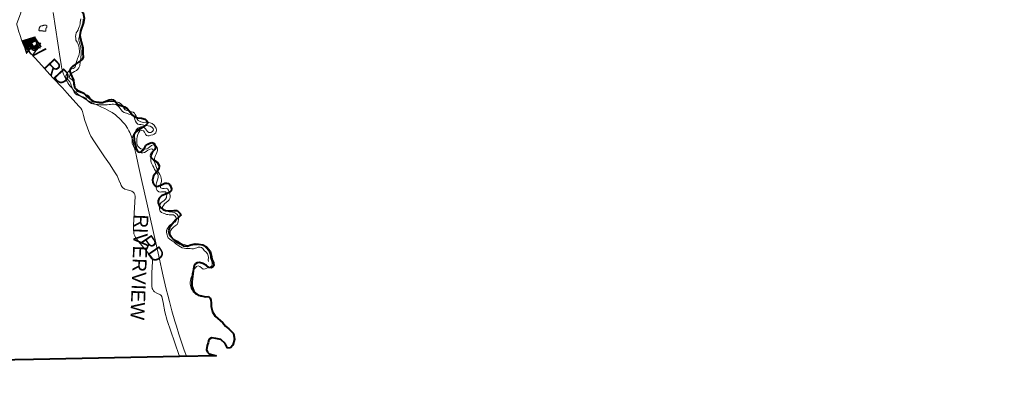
# Model space of a CAD drawing. Header units: feet. Extents: x 92 to 141.3, y -5 to 23.6.
# Tile 391 of 651: x 129.1 to 137.2, y -4.9 to -1.8. Entities that reach past the tile are written whole.
import ezdxf

# ---------------------------------------------------------------- set-up
doc = ezdxf.new("R2010")
doc.units = ezdxf.units.FT
doc.header["$MEASUREMENT"] = 0
doc.linetypes.add('CUY - Design$0$DGN1', pattern=[2231.760665, 0, -2231.760665])
doc.linetypes.add('CUY - Design$0$DGN3', pattern=[4463.52133, 2975.680887, -1487.840443])
for name, color, linetype, lineweight in [('CUY - Design$0$GM_X_City_Street', 7, 'Continuous', 0), ('CUY - Design$0$GM_X_Corporation', 7, 'CUY - Design$0$DGN1', 13), ('CUY - Design$0$GM_X_County', 7, 'CUY - Design$0$DGN3', 40), ('CUY - Design$0$GM_X_Major_River', 5, 'Continuous', 13), ('CUY - Design$0$GM_X_Minor_Lake', 5, 'Continuous', 0), ('CUY - Design$0$GM_X_Rail_Line', 7, 'Continuous', 13)]:
    doc.layers.add(name, color=color, linetype=linetype, lineweight=lineweight)
doc.layers.add('TX_X_20', color=7, linetype='Continuous')
doc.styles.add('CUY - Design$0$Styledgn030', font='dgn030.shx')

msp = doc.modelspace()

# ---------------------------------------------------------------- linework, layer by layer
at = {"layer": 'CUY - Design$0$GM_X_City_Street', "flags": 128}
for points in [[(129.4524, -2.4237), (129.4134, -2.3805), (129.3349, -2.2968), (129.2189, -2.1695), (129.1199, -2.0621), (129.0965, -2.0343), (129.0869, -2.0166), (129.08, -1.994), (129.0627, -1.9405), (129.0554, -1.9199), (129.0434, -1.8777), (129.0398, -1.8624), (129.0398, -1.8515), (129.043, -1.8366), (129.0702, -1.7633), (129.072, -1.7581)], [(129.8868, -3.1576), (129.8631, -3.1032), (129.8474, -3.0786), (129.7995, -3.0058), (129.7604, -2.9478), (129.6775, -2.8246), (129.6473, -2.7771), (129.6356, -2.7517), (129.6304, -2.7396), (129.599, -2.6494), (129.5865, -2.6072), (129.5784, -2.5746), (129.5736, -2.5597), (129.5652, -2.5476), (129.549, -2.5307), (129.4524, -2.4237)], [(130.0097, -3.3189), (130.0124, -3.2739), (130.0088, -3.2582), (130.0032, -3.2465), (129.9947, -3.2368), (129.9847, -3.2308), (129.9694, -3.2252), (129.9472, -3.2187), (129.9267, -3.2119), (129.907, -3.1982), (129.8973, -3.1829), (129.8876, -3.1595), (129.8868, -3.1576)], [(130.3779, -4.5882), (130.3359, -4.4689), (130.2745, -4.2925), (130.2564, -4.221), (130.2427, -4.1458), (130.2319, -4.096), (130.2262, -4.0879), (130.219, -4.0811), (130.19, -4.0678), (130.1719, -4.057), (130.1634, -4.0477), (130.1562, -4.0388), (130.1521, -4.0308), (130.1497, -4.0111), (130.1493, -3.9011), (130.1534, -3.8077), (130.1546, -3.7864), (130.1509, -3.7783), (130.0519, -3.6596), (130.0153, -3.6097), (130.008, -3.5976), (130.0016, -3.5795), (130.0004, -3.5634), (129.9988, -3.5501), (129.9996, -3.5126), (130.004, -3.4112), (130.0097, -3.3189)]]:
    msp.add_lwpolyline(points, dxfattribs=at)
at = {"layer": 'CUY - Design$0$GM_X_Corporation', "flags": 128}
for points in [[(128.7194, 0.8765), (128.7208, 0.8542), (128.7203, 0.8253), (128.7219, 0.8109), (128.7313, 0.7922), (128.7399, 0.7712), (128.749, 0.7575), (128.7576, 0.7505), (128.77, 0.7542), (128.782, 0.7616), (128.8188, 0.7855), (128.8328, 0.7995), (128.8428, 0.8102), (128.856, 0.8172), (128.8737, 0.8209), (128.8964, 0.8175), (128.9154, 0.8038), (128.9363, 0.7877), (128.9557, 0.7835), (128.9817, 0.7781), (128.9965, 0.7748), (129.0093, 0.757), (129.0178, 0.7309), (129.019, 0.6983), (129.004, 0.6587), (128.994, 0.6413), (128.9672, 0.6208), (128.9457, 0.6117), (128.923, 0.6014), (128.8908, 0.6027), (128.8574, 0.6098), (128.8392, 0.6119), (128.8211, 0.6095), (128.8041, 0.5955), (128.7883, 0.5637), (128.7911, 0.5178), (128.8345, 0.4161), (128.8768, 0.3545), (128.9068, 0.3255), (128.9196, 0.3172), (128.9319, 0.3123), (128.9654, 0.3275), (129.0207, 0.3385), (129.0706, 0.3343), (129.0978, 0.3293), (129.1448, 0.3316), (129.1956, 0.3315), (129.2199, 0.3294), (129.2389, 0.3186), (129.2615, 0.2942), (129.3086, 0.2156), (129.3123, 0.1896), (129.3064, 0.1607), (129.2943, 0.1265), (129.2909, 0.0843), (129.2945, 0.0381), (129.2968, 0.012), (129.3025, -0.0152), (129.3082, -0.0512), (129.3081, -0.0747), (129.3055, -0.1032), (129.3071, -0.1367), (129.3074, -0.1689), (129.3098, -0.2049), (129.3051, -0.2313), (129.2898, -0.2606), (129.2847, -0.287), (129.2781, -0.3023), (129.259, -0.3245), (129.2308, -0.3757), (129.2134, -0.3996), (129.1927, -0.4421), (129.1797, -0.4921), (129.1738, -0.5272), (129.161, -0.5511), (129.132, -0.575), (129.1145, -0.6167), (129.1145, -0.6435), (129.1065, -0.6654), (129.0944, -0.7108), (129.0957, -0.8162), (129.1133, -0.8781), (129.1321, -0.9269), (129.1518, -0.9584), (129.1818, -0.9935), (129.2077, -1.0171), (129.2567, -1.0651), (129.3155, -1.1272), (129.3434, -1.1632), (129.3589, -1.2111), (129.3695, -1.2508), (129.362, -1.2921), (129.3511, -1.3433), (129.3419, -1.3854), (129.3326, -1.4436), (129.3297, -1.4605), (129.3304, -1.4804), (129.3386, -1.5023), (129.3563, -1.5287), (129.3706, -1.5535), (129.3936, -1.5982), (129.4359, -1.6532), (129.4819, -1.6987), (129.5169, -1.7314), (129.542, -1.753), (129.5564, -1.7741), (129.5662, -1.7976), (129.5768, -1.8369), (129.5705, -1.8757), (129.5613, -1.8988), (129.5547, -1.9157), (129.5418, -1.9351), (129.5347, -1.9648), (129.5355, -1.9974), (129.5498, -2.0305), (129.5567, -2.0574), (129.5611, -2.0983), (129.5528, -2.1325), (129.5431, -2.1784), (129.5364, -2.206), (129.5281, -2.2221), (129.5091, -2.232), (129.486, -2.2468), (129.469, -2.2699), (129.4636, -2.2893), (129.4668, -2.3071), (129.4816, -2.3253), (129.4947, -2.3509), (129.5021, -2.3761), (129.5135, -2.403), (129.53, -2.4208), (129.5905, -2.4457), (129.6148, -2.4585), (129.6264, -2.473), (129.6407, -2.4929), (129.6564, -2.5057), (129.6856, -2.5111), (129.7475, -2.5117), (129.8123, -2.5031), (129.8482, -2.5053), (129.8663, -2.5132), (129.8893, -2.5326), (129.9074, -2.5583), (129.9321, -2.5785), (129.9614, -2.5885), (129.9857, -2.5931), (130.0046, -2.6064), (130.0149, -2.6241), (130.0198, -2.6403), (130.0296, -2.656), (130.051, -2.6692), (130.1009, -2.6768), (130.1442, -2.6901), (130.1627, -2.7083), (130.1717, -2.7323), (130.1659, -2.748), (130.1564, -2.7587), (130.1365, -2.7673), (130.1221, -2.7664), (130.106, -2.754), (130.0896, -2.7362), (130.0735, -2.7246), (130.0566, -2.7229), (130.0409, -2.7295), (130.019, -2.7588), (130.0115, -2.7902), (130.0089, -2.8253), (130.0207, -2.8604), (130.0326, -2.8819), (130.059, -2.8993), (130.0949, -2.8965), (130.1196, -2.8866), (130.1357, -2.8801), (130.156, -2.8756), (130.1733, -2.876), (130.1811, -2.8925), (130.1785, -2.9124), (130.169, -2.9375), (130.1623, -2.9726), (130.1679, -3.0214), (130.1962, -3.0694), (130.2101, -3.0946), (130.2117, -3.1165), (130.2062, -3.1623), (130.2081, -3.202), (130.2159, -3.2226), (130.2407, -3.2264), (130.2576, -3.2281), (130.2712, -3.2351), (130.2806, -3.2525), (130.2822, -3.2769), (130.2813, -3.3), (130.2643, -3.3243), (130.251, -3.3441), (130.2423, -3.3648), (130.2422, -3.3916), (130.2512, -3.4094), (130.2838, -3.4169), (130.3151, -3.4178), (130.3427, -3.4286), (130.3542, -3.441), (130.3595, -3.4778), (130.3362, -3.5166), (130.3122, -3.5611), (130.3117, -3.5838), (130.3182, -3.6181), (130.3515, -3.6566), (130.4079, -3.6844), (130.4475, -3.6919), (130.4904, -3.6858), (130.5284, -3.683), (130.549, -3.6847), (130.5782, -3.6976), (130.598, -3.7162), (130.6132, -3.7381), (130.6152, -3.7588), (130.6114, -3.7774), (130.6064, -3.8001), (130.6116, -3.8311), (130.6359, -3.8518), (130.7025, -3.9246), (130.7226, -3.9527), (130.732, -3.9817), (130.7323, -4.0027), (130.7137, -4.0266), (130.6906, -4.0287), (130.6634, -4.0257), (130.6506, -4.0178), (130.6428, -4.005), (130.6453, -3.9906), (130.6532, -3.9703), (130.6554, -3.9497), (130.6427, -3.9294), (130.5904, -3.8909), (130.5612, -3.8685), (130.5327, -3.8648), (130.5174, -3.8693), (130.5005, -3.8891), (130.4771, -3.9737), (130.4786, -4.0105), (130.5003, -4.0671), (130.5266, -4.0973), (130.5645, -4.1102), (130.6053, -4.1136), (130.6429, -4.1178), (130.6643, -4.129), (130.6725, -4.1443), (130.6728, -4.1579), (130.6596, -4.1872), (130.6529, -4.2153), (130.654, -4.2434), (130.6671, -4.2744), (130.7012, -4.3158), (130.7391, -4.3477), (130.776, -4.3903), (130.7982, -4.4296), (130.8084, -4.4688), (130.8013, -4.4969), (130.7855, -4.5183), (130.7599, -4.5311), (130.736, -4.5348), (130.7137, -4.5298), (130.6886, -4.5157), (130.6651, -4.5028), (130.6449, -4.4995), (130.6148, -4.5106), (130.5999, -4.5238), (130.5945, -4.5399), (130.6002, -4.5568), (130.626, -4.5831), (128.0984, -4.6355), (127.6204, -4.6447), (127.26, -4.6527), (127.1996, -4.6537), (126.48, -4.6658), (124.829, -4.6936), (124.6898, -4.6959), (124.6019, -1.9456), (124.8098, -1.943), (125.2791, -1.9397), (125.3114, -1.9376), (125.3486, -1.9352), (125.3563, -1.9339), (126.297, -1.937), (126.3416, -1.4819), (126.2974, 0.865), (126.7276, 0.873), (127.2255, 0.8704), (127.6813, 0.87), (128.7194, 0.8765)], [(133.2066, 0.8676), (133.2793, 0.8675), (134.1207, 0.8653), (134.2732, 0.865), (134.8818, 0.8579), (134.8904, 0.3649), (134.8909, 0.0406), (134.8912, -0.0137), (134.8932, -0.4233), (134.8958, -0.7866), (135.446, -0.7811), (135.4438, -0.9344), (135.444, -0.9535), (135.4512, -0.9795), (135.4428, -1.594), (135.4427, -2.024), (135.4427, -2.1228), (135.8016, -2.1274), (135.8016, -2.5052), (135.5272, -2.507), (135.5282, -2.6426), (135.4018, -2.6477), (135.4017, -2.8153), (135.5307, -2.8115), (135.5307, -3.0533), (135.8899, -3.0465), (135.92, -3.047), (135.9199, -3.2616), (135.8848, -3.2759), (135.8847, -3.2809), (135.9146, -3.2815), (135.9146, -3.3823), (135.8823, -3.3817), (135.8812, -3.4251), (135.7731, -3.4288), (135.7773, -3.7702), (135.9396, -3.7707), (135.9396, -3.6748), (136.3036, -3.6813), (136.3042, -3.7719), (136.3067, -4.3089), (136.3088, -4.5848), (135.7983, -4.5864), (134.929, -4.5849), (134.9241, -4.3251), (134.9218, -3.9448), (134.9182, -3.4973), (133.8088, -3.5061), (133.781, -3.4645), (133.7564, -3.4291), (133.7326, -3.3938), (133.7156, -3.3685), (133.6951, -3.3478), (133.6694, -3.3256), (133.6448, -3.3195), (133.6192, -3.3184), (133.5484, -3.3157), (133.4663, -3.3159), (133.393, -3.3119), (133.3385, -3.3116), (133.311, -3.3092), (133.3014, -3.3102), (133.2794, -3.3187), (133.2206, -3.3394), (133.2027, -3.348), (133.191, -3.3522), (133.1926, -3.3077), (133.1926, -3.2189), (133.1899, -3.1354), (133.1899, -3.0478), (133.1878, -2.8838), (133.1863, -2.7586), (133.1857, -2.643), (133.1846, -2.519), (133.1858, -2.4146), (132.9505, -2.4074), (132.9467, -1.861), (132.8327, -1.8585), (132.8307, -1.3139), (132.6588, -1.3113), (132.6529, -1.1219), (132.6533, -1.0581), (132.6281, -0.994), (132.5549, -0.8193), (132.525, -0.7646), (132.6472, -0.7641), (132.5508, -0.4989), (132.6527, -0.4989), (132.6539, -0.2151), (132.8117, -0.2158), (133.0214, -0.2174), (133.2175, -0.2214), (133.2066, 0.8676)]]:
    msp.add_lwpolyline(points, dxfattribs=at)
at = {"layer": 'CUY - Design$0$GM_X_County', "flags": 128}
msp.add_lwpolyline([(107.6601, 3.3896), (107.6602, 3.4074), (107.6607, 3.5234), (107.6608, 3.5605), (107.661, 3.6216), (107.6633, 4.1886), (107.6669, 4.8075), (107.6716, 5.6485), (107.6725, 5.7958), (107.6773, 6.6519), (107.6775, 6.7216), (107.6793, 7.4917), (107.6793, 7.5178), (107.6822, 8.7403), (107.6827, 8.9383), (107.6841, 9.5045), (107.6842, 9.544), (107.6859, 10.2441), (107.6886, 11.3344), (107.6899, 11.8872), (107.6976, 12.2053), (107.6992, 12.2752), (107.7128, 12.2753), (107.748, 12.2631), (107.7626, 12.2368), (107.774, 12.198), (107.8076, 12.166), (107.8411, 12.1489), (107.8834, 12.1169), (107.9207, 12.0903), (107.9596, 12.0765), (108.008, 12.0648), (108.0345, 12.0426), (108.0526, 11.9952), (108.0642, 11.9746), (108.1072, 11.9604), (108.1185, 11.9469), (108.1437, 11.9421), (108.1672, 11.9455), (108.1924, 11.9395), (108.2091, 11.9156), (108.234, 11.8947), (108.259, 11.876), (108.291, 11.8374), (108.3064, 11.804), (108.3032, 11.7879), (108.3012, 11.7689), (108.3307, 11.7253), (108.3523, 11.7072), (108.3783, 11.6917), (108.4321, 11.6663), (108.5195, 11.5991), (108.5609, 11.5828), (108.5717, 11.577), (108.5924, 11.5458), (108.6553, 11.5242), (108.7016, 11.5009), (108.7447, 11.4784), (108.7918, 11.46), (108.8096, 11.4519), (108.8563, 11.4418), (108.8848, 11.4304), (108.8993, 11.4168), (108.9039, 11.3999), (108.9415, 11.3964), (108.9589, 11.3849), (108.9779, 11.3755), (108.992, 11.3665), (109.009, 11.3616), (109.0312, 11.365), (109.0498, 11.3597), (109.0672, 11.3454), (109.2066, 11.299), (109.2442, 11.2922), (109.2888, 11.2833), (109.3111, 11.271), (109.3339, 11.2608), (109.3661, 11.2614), (109.3991, 11.252), (109.4211, 11.2406), (109.4417, 11.2353), (109.4719, 11.2404), (109.5011, 11.2492), (109.5164, 11.2543), (109.5618, 11.2433), (109.5882, 11.2459), (109.599, 11.2357), (109.6185, 11.2271), (109.6449, 11.2297), (109.684, 11.2377), (109.6977, 11.2312), (109.718, 11.2135), (109.7424, 11.2075), (109.7721, 11.2068), (109.822, 11.2103), (109.837, 11.1968), (109.8597, 11.1816), (109.892, 11.171), (109.9176, 11.1625), (110.0713, 11.143), (110.1191, 11.1482), (110.1381, 11.1511), (110.1446, 11.1627), (110.1454, 11.1751), (110.1536, 11.1855), (110.1628, 11.1715), (110.174, 11.1497), (110.203, 11.1374), (110.2426, 11.1289), (110.2826, 11.1374), (110.3338, 11.1376), (110.4048, 11.1384), (110.466, 11.1205), (110.5065, 11.1162), (110.6584, 11.1049), (110.7035, 11.0895), (110.7853, 11.0655), (110.8456, 11.06), (110.9027, 11.0463), (110.9527, 11.0337), (111.0225, 11.0254), (111.0654, 11.019), (111.1162, 11.0097), (111.1943, 10.9915), (111.2373, 10.9884), (111.2836, 10.9763), (111.3407, 10.9501), (111.3953, 10.9285), (111.4899, 10.9034), (111.5312, 10.8974), (111.6209, 10.8813), (111.6811, 10.8833), (111.7306, 10.9), (111.7586, 10.9092), (111.8016, 10.8966), (111.9269, 10.8394), (111.9501, 10.8263), (111.9715, 10.8376), (112.0091, 10.8419), (112.043, 10.8202), (112.0662, 10.81), (112.0893, 10.8076), (112.1268, 10.8202), (112.1896, 10.8143), (112.2165, 10.8066), (112.2839, 10.7838), (112.3206, 10.7708), (112.3504, 10.7746), (112.3838, 10.764), (112.4264, 10.7601), (112.469, 10.7471), (112.5189, 10.7494), (112.5991, 10.7275), (112.6524, 10.7088), (112.6995, 10.6983), (112.7383, 10.6943), (112.7821, 10.6859), (112.8181, 10.6786), (112.8457, 10.6833), (112.8842, 10.6703), (112.9255, 10.6663), (112.9606, 10.6591), (113.0147, 10.6569), (113.0219, 10.6586), (113.0311, 10.6558), (113.0365, 10.6538), (113.048, 10.6551), (113.0699, 10.654), (113.0889, 10.6533), (113.1083, 10.6547), (113.133, 10.6499), (113.1504, 10.6455), (113.1735, 10.6444), (113.1941, 10.6412), (113.2164, 10.645), (113.2448, 10.6485), (113.2811, 10.6475), (113.3191, 10.6428), (113.3559, 10.6373), (113.3938, 10.6363), (113.4355, 10.6374), (113.5159, 10.6437), (113.5971, 10.6466), (113.6511, 10.6491), (113.6796, 10.6513), (113.6911, 10.6576), (113.7038, 10.6721), (113.7178, 10.6709), (113.7266, 10.659), (113.7435, 10.6587), (113.7665, 10.6663), (113.7929, 10.6735), (113.8204, 10.6889), (113.876, 10.7008), (113.9214, 10.7131), (113.9584, 10.7282), (113.9934, 10.7375), (114.0379, 10.7443), (114.0704, 10.7561), (114.0939, 10.7727), (114.119, 10.775), (114.1486, 10.7846), (114.1968, 10.8052), (114.2478, 10.8282), (114.3087, 10.8537), (114.3594, 10.8705), (114.3939, 10.8827), (114.4269, 10.8941), (114.4556, 10.9132), (114.4877, 10.9345), (114.5271, 10.9661), (114.5588, 10.9824), (114.586, 10.9904), (114.6094, 11.0013), (114.632, 11.0191), (114.6953, 11.0509), (114.732, 11.0652), (114.7641, 11.0786), (114.795, 11.0858), (114.8226, 11.0946), (114.8587, 11.1159), (114.8801, 11.1387), (114.8956, 11.1545), (114.9252, 11.172), (114.9516, 11.1825), (114.9742, 11.1966), (115.0043, 11.2006), (115.0319, 11.2102), (115.0515, 11.2351), (115.0717, 11.2365), (115.168, 11.1999), (115.2283, 11.202), (115.3682, 11.2573), (115.4097, 11.279), (115.4344, 11.2866), (115.46, 11.2909), (115.4863, 11.3092), (115.5267, 11.3157), (115.6174, 11.3195), (115.6499, 11.3379), (115.6885, 11.3579), (115.8248, 11.3988), (115.8607, 11.409), (115.8846, 11.4153), (115.9055, 11.4299), (115.9434, 11.4379), (116.4672, 11.5926), (116.5257, 11.6058), (116.6656, 11.5964), (116.7026, 11.6036), (116.8077, 11.6274), (116.8638, 11.6253), (116.898, 11.6189), (116.9924, 11.6413), (117.006, 11.6406), (117.0349, 11.6305), (117.1619, 11.6346), (117.1726, 11.6478), (117.2105, 11.6481), (117.2464, 11.6471), (117.351, 11.7603), (117.5263, 11.7544), (117.5283, 11.6992), (117.544, 11.6939), (117.5544, 11.6783), (117.5738, 11.6623), (117.5945, 11.6472), (117.6173, 11.6366), (117.6449, 11.6331), (117.6689, 11.6287), (117.6915, 11.6363), (117.7085, 11.6261), (117.7263, 11.6183), (117.7445, 11.6123), (117.7573, 11.6024), (117.8055, 11.6122), (117.8211, 11.6309), (117.8383, 11.6487), (117.849, 11.6484), (117.8552, 11.6501), (117.8718, 11.6304), (117.8933, 11.6342), (117.9143, 11.6381), (117.9757, 11.6447), (118.0264, 11.6404), (118.1427, 11.6548), (118.1765, 11.6496), (118.1972, 11.6506), (118.2178, 11.6499), (118.2492, 11.6394), (118.2687, 11.6193), (118.2776, 11.5814), (118.3015, 11.5815), (118.3139, 11.5824), (118.3369, 11.5954), (118.3621, 11.5902), (118.4516, 11.5119), (118.4596, 11.4827), (118.4814, 11.4857), (118.4926, 11.4858), (118.5245, 11.4592), (118.538, 11.4696), (118.5872, 11.4575), (118.621, 11.4697), (118.6433, 11.462), (118.6626, 11.4662), (118.6738, 11.4597), (118.6831, 11.4251), (118.6971, 11.4165), (118.9983, 11.3293), (119.0417, 11.3234), (119.0676, 11.329), (119.0849, 11.334), (119.0923, 11.351), (119.152, 11.3683), (119.2949, 11.323), (119.3153, 11.3037), (119.3162, 11.2831), (119.3357, 11.2708), (119.3337, 11.2452), (119.3536, 11.2346), (119.4416, 11.2129), (119.4642, 11.2205), (119.4935, 11.2112), (119.5217, 11.1887), (119.6666, 11.1805), (119.6888, 11.1786), (119.7153, 11.1664), (119.7421, 11.1686), (119.7958, 11.1504), (119.8235, 11.1456), (119.8684, 11.1467), (119.8883, 11.1324), (119.9123, 11.1214), (119.9267, 11.1223), (119.975, 11.1136), (119.9944, 11.1199), (120.0212, 11.1126), (120.0337, 11.0925), (120.0486, 11.0852), (120.0602, 11.0877), (120.0852, 11.081), (120.1013, 11.0832), (120.1104, 11.075), (120.1195, 11.0676), (120.1712, 11.0555), (120.2596, 11.0299), (120.2728, 11.0251), (120.2852, 11.026), (120.303, 11.0248), (120.3282, 11.0225), (120.3699, 11.0173), (120.3901, 11.0199), (120.4066, 11.02), (120.421, 11.0238), (120.4325, 11.0305), (120.4519, 11.0347), (120.4819, 11.0432), (120.4996, 11.0515), (120.5103, 11.0627), (120.5106, 11.0751), (120.5089, 11.0871), (120.5126, 11.0945), (120.5287, 11.0926), (120.5604, 11.0898), (120.5921, 11.1024), (120.6726, 11.1627), (120.6795, 11.1838), (120.6776, 11.2214), (120.6696, 11.2556), (120.6572, 11.2646), (120.6443, 11.2786), (120.6327, 11.2827), (120.6277, 11.2938), (120.6329, 11.3116), (120.6542, 11.341), (120.9484, 11.4744), (120.9674, 11.4637), (121.026, 11.3274), (121.3198, 11.4686), (121.2738, 11.5649), (121.289, 11.5691), (121.315, 11.5689), (121.3386, 11.5661), (121.3397, 11.5855), (121.3636, 11.5857), (121.3743, 11.5911), (121.3795, 11.5589), (121.4173, 11.5847), (121.4232, 11.6289), (121.7033, 11.8303), (121.7112, 11.818), (121.7773, 11.8167), (121.7893, 11.8048), (121.7998, 11.7822), (121.8138, 11.7727), (121.8378, 11.7762), (121.8505, 11.7857), (121.8673, 11.8015), (121.8731, 11.7987), (121.8932, 11.8128), (121.8974, 11.8083), (121.8999, 11.8054), (121.9607, 11.8442), (121.9075, 11.9116), (121.914, 11.9191), (121.9334, 11.9266), (121.9503, 11.9329), (121.9745, 11.9491), (122.0157, 11.963), (122.0449, 11.9751), (122.0696, 11.9893), (122.1154, 12.0156), (122.1598, 12.0316), (122.1939, 12.0497), (122.2238, 12.0772), (122.238, 12.107), (122.2483, 12.2512), (122.2885, 12.2767), (122.3199, 12.2737), (122.3458, 12.2809), (122.3769, 12.3056), (122.4051, 12.3322), (122.4157, 12.3497), (122.4168, 12.3633), (123.054, 12.853), (123.2627, 13.093), (124.548, 13.8926), (124.5706, 13.8915), (124.5854, 13.9011), (124.6055, 13.9178), (124.8508, 14.0174), (124.8669, 14.0249), (124.8886, 14.0416), (125.0743, 14.1179), (125.2124, 14.1736), (125.2591, 14.2182), (125.3485, 14.3255), (125.3964, 14.3597), (125.4928, 14.4213), (125.7678, 14.6263), (125.7212, 14.6767), (125.7071, 14.6828), (125.6944, 14.6839), (125.6832, 14.6908), (125.6711, 14.6986), (125.7292, 14.7527), (125.8392, 14.6199), (125.9308, 14.7103), (125.9514, 14.7179), (125.9665, 14.7399), (125.9861, 14.7591), (126.1021, 14.8255), (126.1191, 14.837), (126.135, 14.852), (126.1906, 14.9619), (126.3287, 15.0717), (126.4229, 15.2434), (126.4561, 15.2713), (126.4843, 15.2914), (126.4929, 15.3014), (126.5002, 15.3171), (126.5394, 15.3179), (126.5579, 15.3193), (126.6675, 15.1844), (126.74, 15.2486), (126.7589, 15.2562), (126.7956, 15.2524), (126.8278, 15.2539), (126.8573, 15.2777), (126.8872, 15.301), (126.9105, 15.3252), (126.9416, 15.3552), (126.9682, 15.3761), (126.9929, 15.3816), (127.017, 15.4074), (127.035, 15.427), (127.0633, 15.4483), (127.0853, 15.4577), (127.1258, 15.4907), (127.1688, 15.5201), (127.1991, 15.5443), (127.2335, 15.5724), (127.2481, 15.5961), (127.3434, 15.6768), (127.3561, 15.6872), (127.3692, 15.6961), (127.3882, 15.7029), (127.5214, 15.8307), (127.5481, 15.8413), (127.5706, 15.8572), (127.5872, 15.8863), (127.622, 15.9139), (127.6388, 15.9281), (127.6589, 15.9445), (127.6862, 15.972), (127.7197, 16.0033), (127.8218, 16.0767), (127.8496, 16.0989), (127.87, 16.121), (127.8996, 16.1354), (127.9212, 16.1534), (127.9514, 16.1942), (128.0118, 16.251), (128.049, 16.2902), (128.0726, 16.3206), (128.1115, 16.3479), (128.2061, 16.4261), (128.2241, 16.4342), (128.2419, 16.436), (128.2524, 16.4584), (128.2632, 16.487), (128.3254, 16.5389), (128.3627, 16.5608), (128.4048, 16.605), (128.4249, 16.6115), (128.4535, 16.6006), (128.4892, 16.6212), (128.5029, 16.6594), (128.5202, 16.6955), (128.5566, 16.7265), (128.589, 16.7446), (128.6188, 16.7788), (128.6582, 16.806), (128.6872, 16.8278), (128.717, 16.8575), (128.7493, 16.8937), (128.7766, 16.9254), (128.8016, 16.943), (128.8246, 16.9548), (128.8472, 16.9609), (128.8732, 17.0025), (128.9015, 17.0226), (128.9281, 17.0369), (128.9438, 17.0747), (128.9816, 17.1292), (129.0027, 17.1703), (129.0164, 17.1985), (128.9955, 17.2194), (129.053, 17.322), (128.9425, 17.4286), (129.1456, 17.6244), (129.2252, 17.5481), (129.266, 17.558), (129.2855, 17.5859), (129.298, 17.617), (129.2987, 17.6252), (129.2903, 17.6367), (129.3115, 17.6646), (129.337, 17.6372), (129.3601, 17.5991), (129.3917, 17.5825), (129.5115, 17.6448), (129.5252, 17.6446), (129.5465, 17.6617), (129.5636, 17.683), (129.5742, 17.6946), (129.5923, 17.6998), (129.6054, 17.7119), (129.6191, 17.7364), (129.6453, 17.7639), (129.6715, 17.7795), (129.6989, 17.8013), (129.7099, 17.8224), (129.8001, 17.918), (129.8255, 17.9364), (129.94, 18.0702), (129.9625, 18.0894), (129.9784, 18.1164), (129.9999, 18.1517), (130.0156, 18.1824), (130.0365, 18.1992), (130.0646, 18.2329), (130.0979, 18.2907), (130.1248, 18.3203), (130.1523, 18.3375), (130.1792, 18.3613), (130.1947, 18.3854), (130.2201, 18.4059), (130.2409, 18.4226), (130.2638, 18.4468), (130.2895, 18.4388), (130.3276, 18.5053), (130.3352, 18.526), (130.3403, 18.5496), (130.3537, 18.5696), (130.3654, 18.5957), (130.3764, 18.6014), (130.3999, 18.5742), (130.4341, 18.5803), (130.4707, 18.5935), (130.4862, 18.6139), (130.5103, 18.6352), (130.5195, 18.6613), (130.5253, 18.699), (130.5519, 18.7187), (130.5665, 18.7469), (130.5912, 18.7542), (130.6017, 18.7741), (130.6353, 18.7988), (130.6617, 18.8321), (130.7256, 18.9253), (130.7562, 18.9582), (130.7987, 18.9983), (130.8428, 19.0392), (130.873, 19.0763), (130.8942, 19.0947), (130.9088, 19.1258), (130.9577, 19.1849), (130.9622, 19.2217), (131.0284, 19.2881), (131.0666, 19.3025), (131.1004, 19.3491), (131.1374, 19.3994), (131.1577, 19.4356), (131.19, 19.4574), (131.2184, 19.5039), (131.241, 19.5211), (131.4514, 19.7978), (131.5091, 19.8472), (131.5463, 19.8798), (131.5703, 19.9192), (131.6735, 20.031), (131.6963, 20.0617), (131.7437, 20.106), (131.7797, 20.1365), (131.8614, 20.2154), (131.8856, 20.2392), (131.9187, 20.2697), (131.951, 20.2981), (131.9759, 20.3223), (132.0226, 20.3521), (132.0472, 20.3751), (132.0787, 20.3977), (132.1134, 20.4377), (132.1362, 20.464), (132.1694, 20.4858), (132.214, 20.5296), (132.2508, 20.5552), (132.2709, 20.569), (132.2887, 20.6018), (132.3284, 20.639), (132.362, 20.6658), (132.397, 20.667), (132.466, 20.7065), (132.5337, 20.7473), (132.5829, 20.7763), (132.6186, 20.7989), (132.6655, 20.8094), (132.7033, 20.825), (132.7897, 20.8586), (132.8365, 20.8793), (132.8674, 20.8895), (132.9316, 20.9076), (132.9657, 20.924), (133.0041, 20.9269), (133.0425, 20.9244), (133.1113, 20.9413), (133.1817, 20.9602), (133.2507, 20.9881), (133.3865, 21.0713), (133.493, 21.1505), (133.5307, 21.1757), (133.5787, 21.2063), (133.6846, 21.2669), (133.7791, 21.3079), (133.8623, 21.3645), (133.9451, 21.4183), (134.0299, 21.4811), (134.0913, 21.5197), (134.1358, 21.553), (134.1631, 21.5749), (134.2375, 21.6467), (134.2931, 21.6806), (134.3279, 21.7009), (134.3624, 21.7374), (134.4388, 21.7902), (134.5219, 21.8575), (134.5582, 21.8886), (134.6038, 21.9265), (134.6421, 21.9593), (134.6668, 21.9791), (134.668, 21.8154), (134.669, 21.7312), (134.6712, 21.6277), (134.6751, 21.4461), (134.6783, 21.2939), (134.6874, 20.9636), (134.6936, 20.5821), (134.6951, 20.5095), (134.6965, 20.4465), (134.6999, 20.288), (134.7006, 20.2546), (134.7146, 19.5997), (134.7229, 19.4478), (134.732, 19.3385), (134.7352, 19.2109), (134.7437, 18.2749), (134.748, 17.7635), (134.7507, 17.3736), (134.8531, 17.3743), (135.3137, 17.3773), (136.4641, 17.3848), (137.0553, 17.3889), (137.1138, 17.3895), (137.1657, 17.3895), (137.4971, 17.3906), (138.7205, 17.394), (138.9986, 17.3948), (140.2266, 17.4147), (140.2351, 16.8757), (140.2428, 16.3875), (140.2633, 15.3974), (140.265, 14.9708), (140.2679, 14.7856), (140.2784, 13.8682), (140.2798, 13.653), (140.2814, 13.3917), (140.2852, 12.8164), (140.2869, 12.5241), (140.289, 12.2327), (140.2902, 12.102), (140.2978, 11.4062), (140.3076, 9.7085), (140.3104, 9.2901), (140.3078, 9.127), (140.3079, 8.8048), (140.3079, 8.6147), (140.3176, 8.0563), (140.3511, 8.0545), (140.7091, 8.0571), (141.202, 8.0671), (141.2571, 7.1941), (141.2654, 7.0714), (141.2895, 6.7158), (141.3022, 6.5233), (141.1819, 6.5205), (140.5763, 6.5061), (140.3145, 6.4999), (140.3147, 6.4606), (140.3151, 6.3807), (140.3156, 6.2887), (140.3175, 5.9103), (140.3184, 5.727), (140.3214, 5.1388), (140.3278, 4.521), (140.3427, 3.8263), (140.346, 3.6792), (140.3634, 2.3787), (140.3715, 1.8342), (140.3768, 1.486), (140.387, 0.8048), (140.2439, 0.806), (140.1684, 0.8067), (140.1238, 0.807), (138.849, 0.8181), (137.6534, 0.8292), (134.8876, 0.8588), (134.2732, 0.865), (134.1207, 0.8653), (133.8014, 0.8661), (133.7081, 0.8664), (133.6195, 0.8666), (133.5692, 0.8667), (133.2011, 0.8677), (132.7645, 0.8815), (132.6437, 0.8838), (132.2481, 0.8747), (132.1736, 0.8702), (131.8283, 0.8716), (131.6527, 0.8741), (131.3066, 0.8834), (130.9745, 0.8873), (130.7866, 0.8888), (130.519, 0.8888), (129.725, 0.8868), (129.2709, 0.883), (129.0553, 0.8805), (128.714, 0.8762), (128.7057, 0.8579), (128.7126, 0.8286), (128.7319, 0.8117), (128.7488, 0.8163), (128.7766, 0.8278), (128.8051, 0.8332), (128.8336, 0.8271), (128.8637, 0.8101), (128.8775, 0.7986), (128.9099, 0.7677), (128.9461, 0.7539), (128.9716, 0.7531), (128.9947, 0.7678), (129.0201, 0.7531), (129.0278, 0.7223), (129.0301, 0.6914), (129.0186, 0.6629), (128.987, 0.6244), (128.9608, 0.6074), (128.8852, 0.6383), (128.8483, 0.6544), (128.8113, 0.6544), (128.7874, 0.6398), (128.7851, 0.6074), (128.7835, 0.5835), (128.7911, 0.5178), (128.802, 0.4779), (128.8345, 0.4161), (128.8876, 0.3546), (128.9084, 0.3315), (128.9284, 0.3215), (128.9693, 0.3215), (128.9916, 0.3238), (129.0317, 0.3169), (129.0787, 0.3207), (129.1465, 0.3392), (129.2035, 0.3384), (129.2274, 0.3346), (129.2475, 0.3215), (129.266, 0.2976), (129.2976, 0.2444), (129.3095, 0.2098), (129.3123, 0.1896), (129.3064, 0.1607), (129.3022, 0.1219), (129.303, 0.0648), (129.3045, 0.0171), (129.3207, -0.0438), (129.3184, -0.0824), (129.3153, -0.1217), (129.3207, -0.1671), (129.3207, -0.2041), (129.3107, -0.2504), (129.3007, -0.2804), (129.2675, -0.3259), (129.2382, -0.3775), (129.2159, -0.4192), (129.1966, -0.4777), (129.1758, -0.5425), (129.1619, -0.5679), (129.1265, -0.6349), (129.1095, -0.685), (129.1034, -0.7613), (129.1087, -0.8276), (129.128, -0.9024), (129.1604, -0.9556), (129.2213, -1.0195), (129.2968, -1.0835), (129.3353, -1.1321), (129.3708, -1.1852), (129.3839, -1.2322), (129.3754, -1.3024), (129.3644, -1.3438), (129.3569, -1.3717), (129.3415, -1.448), (129.3492, -1.4935), (129.3793, -1.549), (129.4332, -1.6214), (129.461, -1.6507), (129.518, -1.6954), (129.5642, -1.7386), (129.5835, -1.7648), (129.5935, -1.808), (129.5881, -1.8442), (129.5635, -1.9135), (129.5565, -1.9498), (129.5665, -2.0006), (129.5804, -2.0515), (129.5812, -2.0916), (129.5834, -2.1302), (129.5734, -2.1486), (129.5566, -2.1614), (129.5281, -2.18), (129.4979, -2.2015), (129.4775, -2.2247), (129.4758, -2.2456), (129.4833, -2.2677), (129.4915, -2.2869), (129.5048, -2.3142), (129.5066, -2.3502), (129.5153, -2.3828), (129.5339, -2.3985), (129.5589, -2.4089), (129.5903, -2.4252), (129.6152, -2.4502), (129.6495, -2.4793), (129.6734, -2.4915), (129.7169, -2.4996), (129.7425, -2.5008), (129.7663, -2.4932), (129.7977, -2.4793), (129.8181, -2.4758), (129.832, -2.4781), (129.8471, -2.492), (129.8663, -2.5132), (129.8837, -2.5223), (129.9012, -2.5286), (129.9244, -2.5356), (129.9453, -2.5502), (129.9622, -2.5699), (129.9913, -2.6036), (130.0069, -2.6176), (130.0314, -2.6257), (130.0645, -2.6286), (130.0953, -2.6373), (130.1081, -2.6507), (130.115, -2.6629), (130.1121, -2.6728), (130.0993, -2.6861), (130.0738, -2.7047), (130.0308, -2.7321), (130.0104, -2.7512), (130.0023, -2.7663), (130.0035, -2.8099), (130.0232, -2.8872), (130.0348, -2.9052), (130.047, -2.9087), (130.0604, -2.9058), (130.0831, -2.8872), (130.1005, -2.8553), (130.115, -2.8419), (130.1313, -2.8343), (130.1499, -2.8303), (130.1656, -2.8355), (130.1749, -2.8483), (130.179, -2.8733), (130.1732, -2.8878), (130.1604, -2.9006), (130.1453, -2.9151), (130.1377, -2.9355), (130.1406, -2.9494), (130.1511, -2.961), (130.1623, -2.9726), (130.1941, -2.992), (130.2088, -3.0177), (130.2088, -3.0269), (130.2072, -3.0427), (130.1865, -3.0722), (130.1641, -3.1043), (130.1543, -3.137), (130.1581, -3.1588), (130.1647, -3.1746), (130.1761, -3.1855), (130.1925, -3.1899), (130.2148, -3.1833), (130.2328, -3.1741), (130.2562, -3.1648), (130.2731, -3.1632), (130.2889, -3.1664), (130.3009, -3.1812), (130.3118, -3.209), (130.3069, -3.2275), (130.2977, -3.2367), (130.2868, -3.2433), (130.2562, -3.2564), (130.2274, -3.2689), (130.2088, -3.2874), (130.2017, -3.3092), (130.2007, -3.325), (130.2094, -3.3479), (130.2279, -3.3697), (130.2422, -3.3812), (130.2617, -3.3888), (130.2939, -3.3899), (130.3298, -3.3883), (130.3587, -3.3893), (130.3751, -3.4041), (130.3827, -3.4128), (130.3865, -3.4226), (130.3843, -3.4302), (130.374, -3.4395), (130.3473, -3.4646), (130.3173, -3.5011), (130.2939, -3.5305), (130.2873, -3.5539), (130.2928, -3.5812), (130.3058, -3.6019), (130.3263, -3.6275), (130.3484, -3.646), (130.3821, -3.6635), (130.4072, -3.6782), (130.4405, -3.6815), (130.4704, -3.6711), (130.5053, -3.6629), (130.532, -3.6651), (130.5685, -3.6711), (130.5991, -3.6869), (130.6285, -3.7218), (130.64, -3.7695), (130.6437, -3.7883), (130.6557, -3.8199), (130.6596, -3.8395), (130.6541, -3.8493), (130.6367, -3.8586), (130.6187, -3.8564), (130.5996, -3.8417), (130.5685, -3.8243), (130.5413, -3.8172), (130.5228, -3.8199), (130.508, -3.8281), (130.4982, -3.8433), (130.4906, -3.8706), (130.4879, -3.888), (130.4771, -3.9737), (130.4786, -4.0105), (130.4977, -4.0602), (130.5298, -4.0831), (130.5587, -4.0902), (130.5909, -4.0984), (130.6143, -4.0957), (130.6301, -4.1104), (130.635, -4.1246), (130.6383, -4.1469), (130.6367, -4.1769), (130.6481, -4.221), (130.6705, -4.2573), (130.7342, -4.311), (130.7538, -4.3404), (130.7833, -4.3622), (130.8198, -4.4009), (130.8291, -4.4461), (130.816, -4.4963), (130.7964, -4.5164), (130.7713, -4.5197), (130.7522, -4.481), (130.7179, -4.4494), (130.6754, -4.4407), (130.6394, -4.4347), (130.6187, -4.4499), (130.6121, -4.4772), (130.6045, -4.4974), (130.6001, -4.5344), (130.6078, -4.554), (130.6203, -4.5666), (130.68, -4.5823), (130.3779, -4.5882), (129.1749, -4.6131), (128.4176, -4.6298), (127.1242, -4.6587), (126.6161, -4.664), (126.5983, -4.6643), (126.4906, -4.666), (126.4826, -4.6661), (126.3353, -4.6683), (125.1788, -4.68), (125.0957, -4.6818), (123.8886, -4.7094), (123.8653, -4.7098), (123.7567, -4.7124), (123.2802, -4.7238), (122.9593, -4.7294), (121.9435, -4.7404), (121.8933, -4.7412), (121.8701, -4.7424), (121.8619, -4.7437), (121.8566, -4.7469), (121.4471, -4.7533), (120.9459, -4.7611), (120.4819, -4.7628), (120.0767, -4.7729), (119.7438, -4.7807), (119.6614, -4.7826), (119.0282, -4.7973), (118.7533, -4.8037), (118.2004, -4.8166), (117.7071, -4.8211), (117.5993, -4.824), (117.4928, -4.8253), (117.4533, -4.8265), (116.9947, -4.8437), (116.9138, -4.8467), (116.7443, -4.853), (115.3249, -4.9002), (114.0745, -4.9232), (113.929, -4.926), (113.1598, -4.9446), (112.9474, -4.9487), (112.9417, -3.8797), (112.9419, -3.3445), (112.9503, -2.1475), (112.9483, -1.4343), (112.9521, -0.79), (112.9588, 0.1376), (112.9673, 0.7212), (112.4101, 0.721), (112.3501, 0.7211), (112.2878, 0.7205), (112.2263, 0.7204), (112.1641, 0.7211), (112.1023, 0.7208), (112.0582, 0.7212), (112.0416, 0.721), (111.7996, 0.72), (111.5118, 0.722), (111.3779, 0.721), (110.277, 0.7195), (110.1538, 0.72), (110.0334, 0.7199), (109.7946, 0.7205), (109.6673, 0.7214), (109.5667, 0.7223), (109.2607, 0.7252), (108.9758, 0.7262), (108.5915, 0.7293), (108.4551, 0.7299), (108.1454, 0.7302), (107.8381, 0.7307), (107.6397, 0.7309), (107.6526, 2.076), (107.6548, 2.3223), (107.6567, 2.5122), (107.6595, 3.2379), (107.6601, 3.3896)], dxfattribs=at)
at = {"layer": 'CUY - Design$0$GM_X_Major_River', "flags": 128}
for points in [[(129.5846, -1.8144), (129.5839, -1.8255), (129.5828, -1.8363), (129.5808, -1.8478), (129.5781, -1.8615), (129.5753, -1.8772), (129.5729, -1.8879), (129.5697, -1.8991), (129.5657, -1.9107), (129.5589, -1.9256), (129.5557, -1.9388), (129.5537, -1.9529), (129.5522, -1.9632), (129.5498, -1.9752), (129.5495, -1.9888), (129.5513, -1.9991), (129.5534, -2.0102), (129.5581, -2.0234), (129.561, -2.0353), (129.5645, -2.0506), (129.5662, -2.0629), (129.568, -2.0732), (129.5682, -2.0963), (129.5679, -2.112), (129.566, -2.1257), (129.5648, -2.1364), (129.5625, -2.1533), (129.5605, -2.1666), (129.5594, -2.1773), (129.5579, -2.1889), (129.5559, -2.2004), (129.5499, -2.2145), (129.5397, -2.2278), (129.5286, -2.237), (129.5123, -2.2467), (129.4991, -2.253), (129.4864, -2.2609), (129.4742, -2.2751), (129.4706, -2.2887), (129.4757, -2.3019), (129.4927, -2.3141), (129.5059, -2.3259), (129.5135, -2.342), (129.5165, -2.3551), (129.5191, -2.3737), (129.5213, -2.3856), (129.5255, -2.3975), (129.5355, -2.4115), (129.5516, -2.4167), (129.5656, -2.4203), (129.5768, -2.4226), (129.5933, -2.4287), (129.6074, -2.4343), (129.6202, -2.44), (129.631, -2.4489), (129.6406, -2.4658), (129.646, -2.4769), (129.6564, -2.4912), (129.6668, -2.4965), (129.6771, -2.4972), (129.6882, -2.4963), (129.7018, -2.4953), (129.7153, -2.4956), (129.7285, -2.4971), (129.7413, -2.4991), (129.7561, -2.5002), (129.7705, -2.4975), (129.7841, -2.4949), (129.7997, -2.4923), (129.8104, -2.4914), (129.8224, -2.4917)], [(129.564, -1.8133), (129.5617, -1.827), (129.5602, -1.8406), (129.559, -1.8522), (129.5567, -1.8683), (129.5514, -1.8786), (129.547, -1.8935), (129.5438, -1.9039), (129.5357, -1.9176), (129.5272, -1.9288), (129.5232, -1.9441), (129.5225, -1.9577), (129.523, -1.973), (129.5248, -1.987), (129.5336, -2.0034), (129.5407, -2.0157), (129.5462, -2.0285), (129.5483, -2.0388), (129.5505, -2.0532), (129.5518, -2.0635), (129.5536, -2.0738), (129.5545, -2.0857), (129.5513, -2.1031), (129.5473, -2.1151), (129.5425, -2.1275), (129.5389, -2.1379), (129.5345, -2.1499), (129.5305, -2.164), (129.5265, -2.1772), (129.5237, -2.1875), (129.5209, -2.1987), (129.5161, -2.2124), (129.5026, -2.2212), (129.489, -2.2238)], [(129.489, -2.2238), (129.4747, -2.2313), (129.4665, -2.2417), (129.4592, -2.2525), (129.4507, -2.2679), (129.4422, -2.282), (129.441, -2.2927), (129.4452, -2.3046), (129.461, -2.3156), (129.4747, -2.3304), (129.4818, -2.3472), (129.4865, -2.36), (129.4915, -2.3727), (129.4974, -2.3883), (129.5046, -2.4052), (129.5104, -2.4158), (129.5221, -2.4298), (129.5333, -2.4363), (129.5469, -2.4427), (129.5597, -2.448), (129.5733, -2.4516), (129.5849, -2.4547), (129.5952, -2.4584), (129.6068, -2.4653), (129.6143, -2.4776), (129.6268, -2.4915), (129.64, -2.5), (129.6529, -2.5081), (129.6636, -2.5118), (129.6772, -2.5141), (129.6937, -2.5168), (129.7065, -2.518), (129.7201, -2.5186), (129.7324, -2.5198), (129.744, -2.5201), (129.7547, -2.5204), (129.7674, -2.5203), (129.7814, -2.5193), (129.7971, -2.5171), (129.8102, -2.5161), (129.8238, -2.5152), (129.8349, -2.5147), (129.8522, -2.517), (129.8671, -2.5251), (129.8817, -2.5394), (129.8887, -2.5505), (129.8958, -2.5611), (129.9071, -2.575), (129.9215, -2.5815), (129.9488, -2.5903), (129.9612, -2.5952), (129.9752, -2.5996), (129.9868, -2.6056), (129.9972, -2.6142), (130.006, -2.6298), (130.0102, -2.6405), (130.0156, -2.6532), (130.0227, -2.6668), (130.0336, -2.6782), (130.048, -2.681), (130.0587, -2.6825), (130.0711, -2.6841), (130.0843, -2.6868), (130.1082, -2.6899), (130.1193, -2.6919), (130.1366, -2.695), (130.1503, -2.7023), (130.1603, -2.715), (130.1624, -2.7253), (130.1555, -2.7386), (130.1395, -2.747), (130.1251, -2.7475), (130.1131, -2.7398), (130.1052, -2.7291), (130.0981, -2.7172), (130.0836, -2.7029), (130.0708, -2.7002), (130.0593, -2.7019), (130.0449, -2.707), (130.0326, -2.7121), (130.0191, -2.725), (130.0147, -2.7362), (130.0066, -2.7515), (129.9993, -2.7632), (129.9936, -2.7748), (129.99, -2.7876), (129.9881, -2.7987), (129.9866, -2.814), (129.9867, -2.8252), (129.9876, -2.8388), (129.9918, -2.8495), (129.9989, -2.8605), (130.0093, -2.8753), (130.0206, -2.8888), (130.0343, -2.9023), (130.0446, -2.9092), (130.0603, -2.9152), (130.0747, -2.9151), (130.0895, -2.9104), (130.1026, -2.9029), (130.1165, -2.8937)], [(129.8224, -2.4917), (129.8372, -2.4928), (129.8516, -2.4943), (129.866, -2.497), (129.8768, -2.4998), (129.8925, -2.5083), (129.905, -2.5235), (129.9121, -2.5358), (129.9175, -2.5465), (129.93, -2.5596), (129.9445, -2.5668), (129.9569, -2.57), (129.9705, -2.574), (129.9808, -2.5764), (129.9948, -2.5804), (130.0052, -2.589), (130.0127, -2.6004), (130.0194, -2.6128), (130.0232, -2.6235), (130.0291, -2.6366), (130.0374, -2.6493), (130.0589, -2.659), (130.0696, -2.6614), (130.0837, -2.6637), (130.0977, -2.6636), (130.1092, -2.6631), (130.1236, -2.6646), (130.1347, -2.6665), (130.1512, -2.6722), (130.1678, -2.6856), (130.1774, -2.7004), (130.1854, -2.7127), (130.188, -2.7271), (130.1856, -2.7387), (130.1807, -2.7499), (130.1689, -2.7619), (130.157, -2.767), (130.1422, -2.7696), (130.1283, -2.7739), (130.1167, -2.7748), (130.1056, -2.7712), (130.0964, -2.7606), (130.0877, -2.7454), (130.0797, -2.7323), (130.0645, -2.7303), (130.0501, -2.7346), (130.0383, -2.75), (130.0351, -2.7624), (130.0323, -2.7732), (130.0283, -2.7856), (130.0259, -2.7959), (130.0244, -2.8083), (130.025, -2.8252), (130.0267, -2.8359), (130.0293, -2.8466), (130.0335, -2.8598), (130.0476, -2.8741), (130.0584, -2.8806), (130.0695, -2.8846), (130.0806, -2.8853), (130.0922, -2.8848), (130.1078, -2.8805), (130.1188, -2.8755), (130.1319, -2.8655), (130.1463, -2.8554), (130.1598, -2.8499), (130.1709, -2.8502), (130.1821, -2.8559), (130.1933, -2.8707), (130.1951, -2.883), (130.1948, -2.8962), (130.1896, -2.9119), (130.1843, -2.9244), (130.1795, -2.9356), (130.1738, -2.9488), (130.1698, -2.9621), (130.1675, -2.9741), (130.1676, -2.9848), (130.1738, -2.9979), (130.1785, -3.0103), (130.1831, -3.0222), (130.1873, -3.0341), (130.1932, -3.0501), (130.1996, -3.0666), (130.2067, -3.0777), (130.2154, -3.0929), (130.223, -3.1089), (130.2264, -3.1241), (130.2278, -3.1361), (130.2275, -3.1497), (130.2243, -3.1658), (130.2211, -3.1762), (130.2191, -3.1865), (130.2209, -3.2022), (130.2366, -3.207), (130.251, -3.2064), (130.2658, -3.2059), (130.277, -3.2103), (130.2861, -3.2226), (130.2937, -3.2407), (130.2984, -3.2546)], [(130.1165, -2.8937), (130.1288, -2.8878), (130.1424, -2.881), (130.1556, -2.883), (130.1635, -2.8965), (130.1603, -2.9098), (130.1546, -2.9201), (130.1482, -2.9326), (130.1446, -2.9433), (130.1414, -2.9562), (130.1402, -2.9677), (130.1399, -2.9797), (130.1425, -2.9929), (130.148, -3.0056), (130.1572, -3.0204), (130.1643, -3.0356), (130.1698, -3.0512), (130.1814, -3.0655), (130.191, -3.0782), (130.1977, -3.0901), (130.2019, -3.1041), (130.2025, -3.1148), (130.1997, -3.1285), (130.1924, -3.1455), (130.1872, -3.1608), (130.1848, -3.1724), (130.1837, -3.1864), (130.1851, -3.2017), (130.1881, -3.2144), (130.1931, -3.2251), (130.2068, -3.2361), (130.2188, -3.2385), (130.2299, -3.2363), (130.2438, -3.2341), (130.2603, -3.236), (130.2703, -3.2491), (130.2721, -3.2594), (130.2709, -3.2702), (130.2685, -3.2818), (130.2621, -3.2958), (130.2506, -3.3059), (130.24, -3.3134), (130.2265, -3.3234), (130.2167, -3.3367), (130.2127, -3.3516), (130.2124, -3.3623), (130.213, -3.3788), (130.2168, -3.3928), (130.2288, -3.4047), (130.2429, -3.4107), (130.2586, -3.4172), (130.2689, -3.4204), (130.2809, -3.4219), (130.2924, -3.4235), (130.3056, -3.4246), (130.3167, -3.4245), (130.327, -3.4252), (130.3411, -3.4337), (130.3469, -3.4444), (130.3516, -3.4592), (130.3505, -3.4716), (130.3382, -3.4849), (130.3206, -3.4938), (130.3063, -3.5026), (130.2952, -3.5126), (130.2826, -3.528), (130.2753, -3.5404), (130.2709, -3.5524), (130.2702, -3.5706), (130.2741, -3.5879), (130.2775, -3.5986), (130.2838, -3.613), (130.2962, -3.6236), (130.3082, -3.6317), (130.3202, -3.6403), (130.331, -3.6468), (130.3451, -3.6598), (130.3555, -3.668), (130.372, -3.6794), (130.3849, -3.6875), (130.3993, -3.694), (130.4138, -3.698), (130.429, -3.7007), (130.4418, -3.701), (130.4525, -3.7005), (130.4644, -3.7004), (130.4776, -3.7023), (130.4921, -3.7026), (130.5073, -3.6992), (130.5192, -3.6945), (130.5302, -3.689), (130.5459, -3.6893), (130.5574, -3.6933), (130.5678, -3.7002), (130.5795, -3.7162), (130.596, -3.7309), (130.6081, -3.7456), (130.6136, -3.7613), (130.6141, -3.7753), (130.6135, -3.7931), (130.6148, -3.8083)], [(130.2984, -3.2546), (130.3009, -3.2674), (130.3002, -3.2777), (130.2978, -3.2885), (130.2926, -3.2997), (130.2824, -3.3101), (130.2546, -3.3335), (130.2444, -3.3464), (130.2379, -3.3596), (130.2368, -3.3704), (130.2402, -3.3815), (130.2547, -3.39), (130.2687, -3.3944), (130.2827, -3.398), (130.293, -3.3987), (130.3078, -3.399), (130.3186, -3.4009), (130.3326, -3.4054), (130.3429, -3.4102), (130.3574, -3.42), (130.365, -3.4339), (130.3676, -3.4471), (130.3677, -3.4632), (130.3654, -3.4797), (130.3618, -3.493), (130.3569, -3.5042), (130.3418, -3.515), (130.3275, -3.5247), (130.314, -3.5384), (130.3034, -3.5558), (130.3002, -3.5666), (130.3003, -3.5769), (130.3037, -3.5884), (130.3084, -3.6024), (130.3138, -3.6139), (130.3275, -3.6241), (130.3399, -3.6306), (130.3511, -3.6363), (130.3622, -3.6415), (130.3776, -3.6509), (130.3896, -3.6586), (130.404, -3.6651), (130.4181, -3.6691), (130.4325, -3.6739), (130.4469, -3.6766), (130.4577, -3.6778), (130.4721, -3.676), (130.4877, -3.6725), (130.5012, -3.6716), (130.5243, -3.6713), (130.5465, -3.6678), (130.5606, -3.6731), (130.5755, -3.6828), (130.5887, -3.6885), (130.602, -3.7007), (130.6124, -3.7138), (130.6191, -3.7253), (130.6241, -3.7368), (130.6279, -3.7508), (130.6305, -3.7657), (130.6323, -3.7784), (130.6348, -3.7887), (130.6395, -3.8002), (130.645, -3.8175), (130.6451, -3.832), (130.6427, -3.8427), (130.6301, -3.854), (130.614, -3.8574), (130.6017, -3.8621), (130.5865, -3.8688), (130.5717, -3.8698), (130.5576, -3.86), (130.5435, -3.8478), (130.5291, -3.8438), (130.5176, -3.8493), (130.5086, -3.8597), (130.4976, -3.8676), (130.4882, -3.8809), (130.4843, -3.8966), (130.4819, -3.9086), (130.4795, -3.9194), (130.4731, -3.9359), (130.4691, -3.9508), (130.4667, -3.9645), (130.4652, -3.9785), (130.4657, -3.9905), (130.4663, -4.0041), (130.4688, -4.0156), (130.4726, -4.0263), (130.4802, -4.0407), (130.4889, -4.0563), (130.5018, -4.0685), (130.5151, -4.0783), (130.5271, -4.0844), (130.5374, -4.0888), (130.5498, -4.0941), (130.5613, -4.0964), (130.5725, -4.0972), (130.5877, -4.0978), (130.6025, -4.0985), (130.6165, -4.0996)]]:
    msp.add_lwpolyline(points, dxfattribs=at)
at = {"layer": 'CUY - Design$0$GM_X_Minor_Lake', "flags": 128}
msp.add_lwpolyline([(129.2212, -1.9), (129.222, -1.8942), (129.2227, -1.8896), (129.2239, -1.8871), (129.2251, -1.8834), (129.2272, -1.8813), (129.2288, -1.8784), (129.2308, -1.8759), (129.2328, -1.8742), (129.2365, -1.8729), (129.2402, -1.8717), (129.2431, -1.8708), (129.2472, -1.8699), (129.2501, -1.8691), (129.2533, -1.8674), (129.2566, -1.8665), (129.2599, -1.8656), (129.2628, -1.8648), (129.2657, -1.8647), (129.2686, -1.8643), (129.271, -1.8638), (129.2739, -1.8638), (129.276, -1.8638), (129.2785, -1.8642), (129.2809, -1.8645), (129.2855, -1.867), (129.2859, -1.869), (129.286, -1.8715), (129.2864, -1.874), (129.2864, -1.876), (129.2865, -1.8789), (129.2861, -1.881), (129.2841, -1.8843), (129.28, -1.8881), (129.2788, -1.891), (129.2784, -1.8931), (129.2781, -1.8984), (129.2777, -1.9022), (129.2777, -1.905), (129.2782, -1.9092), (129.2783, -1.9121), (129.2758, -1.9133), (129.2729, -1.9138), (129.2667, -1.9139), (129.2626, -1.9139), (129.2585, -1.914), (129.2548, -1.9132), (129.2511, -1.9128), (129.2469, -1.9116), (129.2436, -1.9109), (129.2415, -1.9101), (129.2395, -1.9097), (129.2349, -1.9101), (129.2313, -1.911), (129.2292, -1.9119), (129.2263, -1.9119), (129.2213, -1.9087), (129.2196, -1.9058), (129.22, -1.9012), (129.2208, -1.9)], dxfattribs=at)
at = {"layer": 'CUY - Design$0$GM_X_Rail_Line', "flags": 128}
msp.add_lwpolyline([(130.4333, -4.5871), (130.4152, -4.5355), (130.3929, -4.47), (130.3724, -4.4064), (130.3517, -4.3405), (130.3394, -4.2984), (130.3139, -4.2119), (130.2933, -4.1361), (130.2797, -4.0844), (130.2673, -4.036), (130.2422, -3.9296), (130.2278, -3.865), (130.211, -3.7894), (130.1071, -3.3249), (130.0699, -3.1586), (130.0367, -3.0102), (130.019, -2.9305), (130.007, -2.8763), (130.0021, -2.8548), (129.9979, -2.8359), (129.9935, -2.819), (129.9898, -2.8048), (129.9852, -2.7907), (129.9792, -2.7746), (129.9735, -2.761), (129.9675, -2.7476), (129.961, -2.7342), (129.9545, -2.7224), (129.9483, -2.7119), (129.9424, -2.7023), (129.9344, -2.6906), (129.9264, -2.6794), (129.9183, -2.6694), (129.909, -2.6583), (129.8966, -2.6445), (129.8871, -2.6348), (129.8772, -2.6255), (129.8676, -2.6171), (129.8558, -2.6073), (129.8465, -2.6002), (129.8345, -2.5916), (129.8215, -2.5832), (129.8056, -2.5739), (129.7828, -2.5612), (129.7626, -2.5512), (129.7357, -2.5382), (129.6347, -2.4893), (129.6224, -2.4831), (129.6123, -2.4777), (129.6021, -2.4723), (129.591, -2.4661), (129.5808, -2.4598), (129.5706, -2.4532), (129.561, -2.4465), (129.552, -2.4398), (129.5414, -2.4313), (129.5323, -2.4237), (129.5242, -2.4166), (129.5163, -2.409), (129.508, -2.401), (129.4988, -2.3909), (129.4903, -2.3813), (129.4772, -2.3652), (129.4675, -2.3515), (129.4585, -2.3383), (129.4521, -2.3277), (129.445, -2.3152), (129.4394, -2.3044), (129.4336, -2.2921), (129.4278, -2.2786), (129.4234, -2.2675), (129.418, -2.2521), (129.4134, -2.2367), (129.4095, -2.2219), (129.406, -2.2058), (129.4028, -2.1886), (129.3998, -2.1691), (129.3951, -2.14), (129.3368, -1.7617)], dxfattribs=at)

# ---------------------------------------------------------------- texts
at = {"layer": 'TX_X_20', "style": 'CUY - Design$0$Styledgn030'}
for s, rotation, p in [('R', 286.9063, (129.0769, -1.9774)), ('I', 286.90953, (129.0793, -1.9852)), ('E', 286.92009, (129.0832, -1.9982)), ('R', 287.29695, (129.0854, -2.0052)), ('V', 286.92886, (129.0806, -1.9896)), ('I', 300.47054, (129.0928, -2.0234)), ('E', 304.3118, (129.0955, -2.028)), ('V', 296.36023, (129.0884, -2.0146)), ('W', 312.56866, (129.1006, -2.0352)), ('RD', 312.87172, (129.2548, -2.2057)), ('RIVERVIEW', 267.79858, (130.0056, -3.419)), ('RD', 304.51433, (130.0433, -3.6432))]:
    msp.add_text(s, height=0.1157, rotation=rotation, dxfattribs=at).set_placement(p)

doc.saveas('drawing.dxf')
